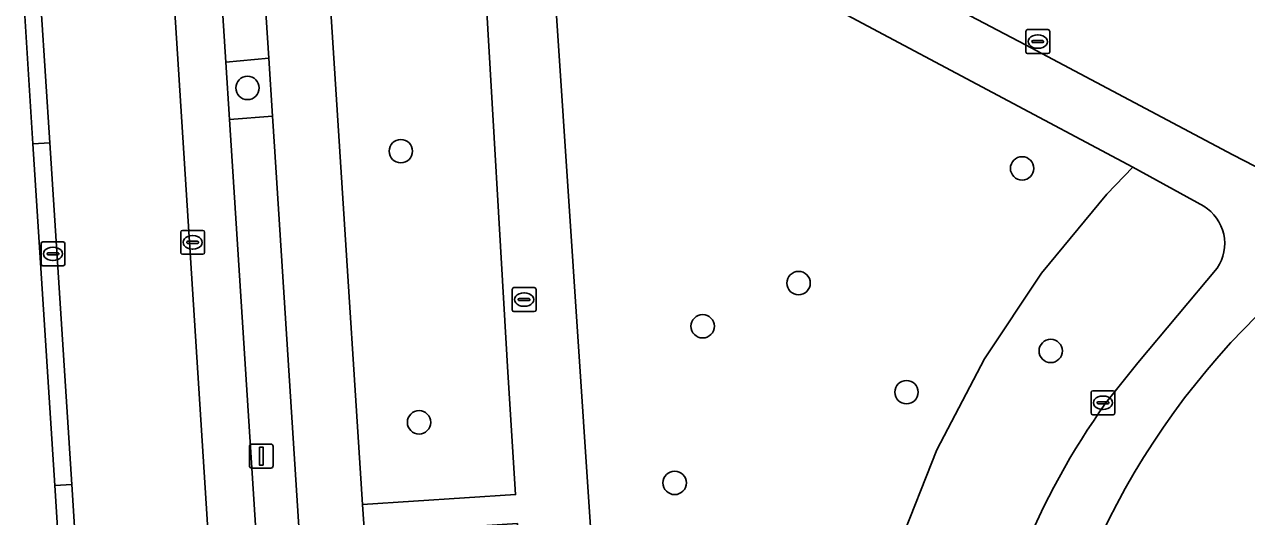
# Model space of a CAD drawing. Extents: x 160732 to 162107, y 387428 to 388479.
# Drawn here: x 160738.7 to 160789.7, y 388209.1 to 388229.7 of the extents above; entities that cross this region are included whole.
import ezdxf

# ---------------------------------------------------------------- set-up
doc = ezdxf.new("R2010")
doc.units = 0
for name, color, linetype in [('IMGEO_Boom', 7, 'Continuous'), ('IMGEO_Fietspad_gesloten', 7, 'Continuous'), ('IMGEO_Groenvoorziening', 7, 'Continuous'), ('IMGEO_Kolk', 7, 'Continuous'), ('IMGEO_Lichtmast', 7, 'Continuous'), ('IMGEO_Parkeervlak_open', 7, 'Continuous'), ('IMGEO_Rijbaan_lokaal_gesloten', 7, 'Continuous'), ('IMGEO_Rioolput', 7, 'Continuous'), ('IMGEO_Voetpad_gesloten', 7, 'Continuous'), ('IMGEO_Voetpad_open', 7, 'Continuous')]:
    doc.layers.add(name, color=color, linetype=linetype)

msp = doc.modelspace()

# ---------------------------------------------------------------- linework, layer by layer
at = {"layer": 'IMGEO_Boom'}
for centre in [(160747.999, 388227.032), (160754.405, 388224.389), (160780.37, 388223.67), (160771.028, 388218.876), (160767.021, 388217.071), (160781.565, 388216.04), (160775.539, 388214.318), (160755.168, 388213.056), (160765.85, 388210.526)]:
    msp.add_circle(centre, 0.489, dxfattribs=at)
at = {"layer": 'IMGEO_Fietspad_gesloten'}
for points in [[(160743.788, 388304.535), (160745.672, 388277.306), (160746.918, 388258.316), (160746.997, 388257.111), (160748.024, 388241.464), (160748.889, 388228.277), (160749.048, 388225.849), (160749.131, 388224.59), (160750.242, 388207.176), (160750.395, 388204.771), (160751.507, 388187.342), (160751.656, 388185.005), (160752.882, 388165.791)], [(160757.321, 388139.646), (160754.959, 388176.292), (160754.882, 388177.484), (160752.889, 388208.407), (160752.811, 388209.62), (160750.992, 388237.833), (160750.915, 388239.028), (160750.693, 388242.474), (160750.397, 388246.597), (160750.293, 388248.039), (160750.172, 388250), (160749.72, 388257.312), (160749.645, 388258.525), (160749.431, 388261.982), (160748.363, 388279.605), (160747.195, 388299.608)]]:
    msp.add_lwpolyline(points, dxfattribs=at)
at = {"layer": 'IMGEO_Groenvoorziening'}
for points in [[(160757.802, 388233.55), (160757.654, 388235.08), (160754.982, 388237.925), (160754.963, 388238.121), (160750.992, 388237.833), (160752.811, 388209.62), (160759.203, 388210.036), (160758.884, 388215.157), (160757.913, 388231.668)], [(160748.889, 388228.277), (160747.091, 388228.103), (160747.244, 388225.708), (160749.048, 388225.849)]]:
    msp.add_lwpolyline(points, close=True, dxfattribs=at)
for points in [[(160768.218, 388237.384), (160766.897, 388235.977), (160780.509, 388228.837), (160789.176, 388224.238), (160790.982, 388223.302)], [(160776.812, 388211.908), (160778.801, 388215.713), (160781.176, 388219.288), (160783.913, 388222.596), (160785, 388223.715), (160773.267, 388229.959), (160761.855, 388236.107)], [(160760.548, 388235.506), (160764.386, 388177.9), (160772.941, 388178.536), (160772.784, 388193.329), (160773.361, 388199.548), (160774.077, 388203.781), (160775.231, 388207.916), (160776.812, 388211.908)], [(160787.96, 388222.085), (160785, 388223.715), (160783.913, 388222.596), (160781.176, 388219.288), (160778.801, 388215.713), (160776.812, 388211.908), (160775.231, 388207.916), (160774.077, 388203.781), (160773.361, 388199.548), (160772.784, 388193.329), (160772.941, 388178.536), (160764.386, 388177.9), (160764.728, 388172.428), (160776.205, 388173.351)], [(160783.874, 388213.865), (160785.206, 388215.547), (160788.527, 388219.505)]]:
    msp.add_lwpolyline(points, dxfattribs=at)
for centre, radius, start, end in [((160787.009, 388220.524), 1.828, 326.1418, 58.6476), ((160812.679, 388194.65), 32.071, 126.4504, 169.7692), ((160808.42, 388196.23), 30.225, 144.3049, 172.1362)]:
    msp.add_arc(centre, radius, start, end, dxfattribs=at)
at = {"layer": 'IMGEO_Kolk'}
for p, q in [((160780.524, 388228.542), (160780.524, 388229.394)), ((160780.599, 388229.468), (160781.451, 388229.468)), ((160780.783, 388228.962), (160780.783, 388228.974)), ((160780.826, 388229.011), (160781.224, 388229.011)), ((160781.012, 388229.248), (160781.037, 388229.248)), ((160781.267, 388228.974), (160781.267, 388228.962)), ((160781.525, 388229.394), (160781.525, 388228.542)), ((160781.451, 388228.468), (160780.599, 388228.468)), ((160781.221, 388228.925), (160780.823, 388228.925)), ((160781.035, 388228.688), (160781.01, 388228.688)), ((160745.207, 388220.153), (160745.207, 388221.005)), ((160745.282, 388221.079), (160746.134, 388221.079)), ((160745.695, 388220.859), (160745.72, 388220.859)), ((160746.208, 388221.005), (160746.208, 388220.153)), ((160739.369, 388219.673), (160739.369, 388220.525)), ((160739.444, 388220.599), (160740.296, 388220.599)), ((160739.857, 388220.379), (160739.882, 388220.379)), ((160740.37, 388220.525), (160740.37, 388219.673)), ((160745.466, 388220.573), (160745.466, 388220.585)), ((160745.904, 388220.536), (160745.506, 388220.536)), ((160745.509, 388220.622), (160745.907, 388220.622)), ((160745.718, 388220.299), (160745.693, 388220.299)), ((160745.95, 388220.585), (160745.95, 388220.573)), ((160739.628, 388220.093), (160739.628, 388220.105)), ((160740.066, 388220.056), (160739.668, 388220.056)), ((160739.671, 388220.142), (160740.069, 388220.142)), ((160739.88, 388219.819), (160739.855, 388219.819)), ((160740.112, 388220.105), (160740.112, 388220.093)), ((160746.134, 388220.079), (160745.282, 388220.079)), ((160740.296, 388219.599), (160739.444, 388219.599)), ((160783.249, 388213.449), (160783.249, 388214.301)), ((160783.324, 388214.375), (160784.176, 388214.375)), ((160784.25, 388214.301), (160784.25, 388213.449)), ((160783.508, 388213.869), (160783.508, 388213.881)), ((160783.946, 388213.832), (160783.548, 388213.832)), ((160783.551, 388213.918), (160783.949, 388213.918)), ((160783.737, 388214.155), (160783.762, 388214.155)), ((160783.992, 388213.881), (160783.992, 388213.869)), ((160784.176, 388213.375), (160783.324, 388213.375)), ((160783.76, 388213.595), (160783.735, 388213.595))]:
    msp.add_line(p, q, dxfattribs=at)
for points in [[(160780.524, 388228.542), (160780.524, 388229.394)], [(160780.599, 388229.468), (160781.451, 388229.468)], [(160781.525, 388229.394), (160781.525, 388228.542)], [(160781.451, 388228.468), (160780.599, 388228.468)], [(160745.207, 388220.153), (160745.207, 388221.005)], [(160745.282, 388221.079), (160746.134, 388221.079)], [(160746.208, 388221.005), (160746.208, 388220.153)], [(160739.369, 388219.673), (160739.369, 388220.525)], [(160739.444, 388220.599), (160740.296, 388220.599)], [(160740.37, 388220.525), (160740.37, 388219.673)], [(160746.134, 388220.079), (160745.282, 388220.079)], [(160740.296, 388219.599), (160739.444, 388219.599)], [(160783.249, 388213.449), (160783.249, 388214.301)], [(160783.324, 388214.375), (160784.176, 388214.375)], [(160784.25, 388214.301), (160784.25, 388213.449)], [(160784.176, 388213.375), (160783.324, 388213.375)]]:
    msp.add_lwpolyline(points, dxfattribs=at)
for centre, radius, start, end in [((160780.601, 388229.392), 0.0765, 91.552, 178.448), ((160780.601, 388229.392), 0.0765, 91.552, 178.448), ((160780.823, 388228.971), 0.0403, 85.8775, 175.7526), ((160781.228, 388228.973), 0.0386, 1.7309, 96.639), ((160781.449, 388229.392), 0.0765, 1.552, 88.448), ((160781.449, 388229.392), 0.0765, 1.552, 88.448), ((160780.601, 388228.544), 0.0765, 181.552, 268.448), ((160780.601, 388228.544), 0.0765, 181.552, 268.448), ((160780.82, 388228.961), 0.0366, 178.938, 274.7102), ((160781.224, 388228.968), 0.043, 264.8664, 352.4533), ((160781.449, 388228.544), 0.0765, 271.552, 358.448), ((160781.449, 388228.544), 0.0765, 271.552, 358.448), ((160745.284, 388221.003), 0.0765, 91.552, 178.448), ((160745.284, 388221.003), 0.0765, 91.552, 178.448), ((160746.132, 388221.003), 0.0765, 1.552, 88.448), ((160746.132, 388221.003), 0.0765, 1.552, 88.448), ((160739.446, 388220.523), 0.0765, 91.552, 178.448), ((160739.446, 388220.523), 0.0765, 91.552, 178.448), ((160740.294, 388220.523), 0.0765, 1.552, 88.448), ((160740.294, 388220.523), 0.0765, 1.552, 88.448), ((160745.506, 388220.582), 0.0403, 85.8775, 175.7526), ((160745.503, 388220.572), 0.0366, 178.938, 274.7102), ((160745.907, 388220.579), 0.043, 264.8664, 352.4533), ((160745.911, 388220.584), 0.0386, 1.7309, 96.639), ((160739.668, 388220.102), 0.0403, 85.8775, 175.7526), ((160739.665, 388220.092), 0.0366, 178.938, 274.7102), ((160740.069, 388220.099), 0.043, 264.8664, 352.4533), ((160740.073, 388220.104), 0.0386, 1.7309, 96.639), ((160745.284, 388220.155), 0.0765, 181.552, 268.448), ((160745.284, 388220.155), 0.0765, 181.552, 268.448), ((160746.132, 388220.155), 0.0765, 271.552, 358.448), ((160746.132, 388220.155), 0.0765, 271.552, 358.448), ((160739.446, 388219.675), 0.0765, 181.552, 268.448), ((160739.446, 388219.675), 0.0765, 181.552, 268.448), ((160740.294, 388219.675), 0.0765, 271.552, 358.448), ((160740.294, 388219.675), 0.0765, 271.552, 358.448), ((160783.326, 388214.299), 0.0765, 91.552, 178.448), ((160783.326, 388214.299), 0.0765, 91.552, 178.448), ((160784.174, 388214.299), 0.0765, 1.552, 88.448), ((160784.174, 388214.299), 0.0765, 1.552, 88.448), ((160783.548, 388213.878), 0.0403, 85.8775, 175.7526), ((160783.545, 388213.868), 0.0366, 178.938, 274.7102), ((160783.949, 388213.875), 0.043, 264.8664, 352.4533), ((160783.953, 388213.88), 0.0386, 1.7309, 96.639), ((160783.326, 388213.451), 0.0765, 181.552, 268.448), ((160783.326, 388213.451), 0.0765, 181.552, 268.448), ((160784.174, 388213.451), 0.0765, 271.552, 358.448), ((160784.174, 388213.451), 0.0765, 271.552, 358.448)]:
    msp.add_arc(centre, radius, start, end, dxfattribs=at)
for centre, major_axis, ratio, start_param, end_param in [((160781.011, 388228.968), (-0.387, 0.002), 0.722429, 4.712389, 7.853982), ((160781.036, 388228.968), (-0.39, 0.002), 0.717154, 1.570796, 4.712389), ((160745.694, 388220.579), (-0.387, 0.002), 0.722429, 4.712389, 7.853982), ((160745.719, 388220.579), (-0.39, 0.002), 0.717154, 1.570796, 4.712389), ((160739.856, 388220.099), (-0.387, 0.002), 0.722429, 4.712389, 7.853982), ((160739.881, 388220.099), (-0.39, 0.002), 0.717154, 1.570796, 4.712389), ((160783.736, 388213.875), (-0.387, 0.002), 0.722429, 4.712389, 7.853982), ((160783.761, 388213.875), (-0.39, 0.002), 0.717154, 1.570796, 4.712389)]:
    msp.add_ellipse(centre, major_axis=major_axis, ratio=ratio, start_param=start_param, end_param=end_param, dxfattribs=at)
at = {"layer": 'IMGEO_Lichtmast'}
for p, q in [((160748.18, 388212.145), (160748.97, 388212.145)), ((160748.97, 388212.145), (160748.18, 388212.145)), ((160748.08, 388211.245), (160748.08, 388212.045)), ((160748.08, 388212.045), (160748.08, 388211.245)), ((160749.07, 388212.045), (160749.07, 388211.245)), ((160749.07, 388211.245), (160749.07, 388212.045)), ((160748.97, 388211.145), (160748.18, 388211.145)), ((160748.18, 388211.145), (160748.97, 388211.145))]:
    msp.add_line(p, q, dxfattribs=at)
msp.add_lwpolyline([(160748.5, 388212.02), (160748.65, 388212.02), (160748.65, 388211.27), (160748.5, 388211.27), (160748.5, 388212.02)], dxfattribs=at)
for centre, start, end in [((160748.18, 388212.045), 90, 180), ((160748.18, 388212.045), 90, 180), ((160748.97, 388212.045), 0, 90), ((160748.97, 388212.045), 360, 90), ((160748.18, 388211.245), 180, 270), ((160748.18, 388211.245), 180, 270), ((160748.97, 388211.245), 270, 0), ((160748.97, 388211.245), 270, 0)]:
    msp.add_arc(centre, 0.1, start, end, dxfattribs=at)
at = {"layer": 'IMGEO_Parkeervlak_open'}
for points in [[(160744.062, 388244.426), (160748.09, 388181.039), (160748.734, 388171.139), (160754.378, 388083.355), (160754.541, 388082.023)], [(160747.244, 388225.708), (160747.091, 388228.103), (160746.241, 388241.35), (160746.235, 388241.444), (160746.23, 388241.519)], [(160756.232, 388085.609), (160756.228, 388085.715), (160755.044, 388104.164), (160754.899, 388106.429), (160753.814, 388123.334), (160753.809, 388123.407), (160753.661, 388125.713), (160752.466, 388144.342), (160752.312, 388146.745), (160751.249, 388163.312), (160751.099, 388165.652), (160749.866, 388184.855), (160749.712, 388187.262), (160748.596, 388204.641), (160748.443, 388207.024), (160747.244, 388225.708)]]:
    msp.add_lwpolyline(points, dxfattribs=at)
msp.add_lwpolyline([(160739.942, 388210.418), (160739.943, 388210.418), (160740.653, 388210.463), (160739.737, 388224.742), (160739.032, 388224.697)], close=True, dxfattribs=at)
at = {"layer": 'IMGEO_Rijbaan_lokaal_gesloten'}
msp.add_lwpolyline([(160739.38, 388230.315), (160739.737, 388224.742), (160740.653, 388210.463), (160740.952, 388205.793), (160741.94, 388190.389), (160742.239, 388185.727), (160742.565, 388180.634), (160748.09, 388181.039), (160744.062, 388244.426)], dxfattribs=at)
at = {"layer": 'IMGEO_Rioolput'}
for p, q in [((160759.057, 388217.76), (160759.057, 388218.612)), ((160759.132, 388218.686), (160759.984, 388218.686)), ((160759.545, 388218.466), (160759.57, 388218.466)), ((160760.058, 388218.612), (160760.058, 388217.76)), ((160759.316, 388218.18), (160759.316, 388218.192)), ((160759.754, 388218.143), (160759.356, 388218.143)), ((160759.359, 388218.229), (160759.757, 388218.229)), ((160759.568, 388217.906), (160759.543, 388217.906)), ((160759.8, 388218.192), (160759.8, 388218.18)), ((160759.984, 388217.686), (160759.132, 388217.686))]:
    msp.add_line(p, q, dxfattribs=at)
for points in [[(160759.057, 388217.76), (160759.057, 388218.612)], [(160759.132, 388218.686), (160759.984, 388218.686)], [(160760.058, 388218.612), (160760.058, 388217.76)], [(160759.984, 388217.686), (160759.132, 388217.686)]]:
    msp.add_lwpolyline(points, dxfattribs=at)
for centre, radius, start, end in [((160759.134, 388218.61), 0.0765, 91.552, 178.448), ((160759.134, 388218.61), 0.0765, 91.552, 178.448), ((160759.982, 388218.61), 0.0765, 1.552, 88.448), ((160759.982, 388218.61), 0.0765, 1.552, 88.448), ((160759.134, 388217.762), 0.0765, 181.552, 268.448), ((160759.134, 388217.762), 0.0765, 181.552, 268.448), ((160759.356, 388218.189), 0.0403, 85.8775, 175.7526), ((160759.353, 388218.179), 0.0366, 178.938, 274.7102), ((160759.757, 388218.186), 0.043, 264.8664, 352.4533), ((160759.761, 388218.191), 0.0386, 1.7309, 96.639), ((160759.982, 388217.762), 0.0765, 271.552, 358.448), ((160759.982, 388217.762), 0.0765, 271.552, 358.448)]:
    msp.add_arc(centre, radius, start, end, dxfattribs=at)
for centre, major_axis, ratio, start_param, end_param in [((160759.544, 388218.186), (-0.387, 0.002), 0.722429, 4.712389, 7.853982), ((160759.569, 388218.186), (-0.39, 0.002), 0.717154, 1.570796, 4.712389)]:
    msp.add_ellipse(centre, major_axis=major_axis, ratio=ratio, start_param=start_param, end_param=end_param, dxfattribs=at)
at = {"layer": 'IMGEO_Voetpad_gesloten'}
for points in [[(160790.982, 388223.302), (160789.176, 388224.238), (160780.509, 388228.837), (160766.897, 388235.977), (160765.972, 388236.463), (160760.285, 388239.445), (160760.548, 388235.506)], [(160761.855, 388236.107), (160773.267, 388229.959), (160785, 388223.715), (160787.96, 388222.085)], [(160788.527, 388219.505), (160785.206, 388215.547), (160783.874, 388213.865)]]:
    msp.add_lwpolyline(points, dxfattribs=at)
for centre, radius, start, end in [((160787.009, 388220.524), 1.828, 326.1418, 58.6476), ((160812.679, 388194.65), 32.071, 126.4504, 169.7692), ((160808.42, 388196.23), 30.225, 144.3049, 172.1362)]:
    msp.add_arc(centre, radius, start, end, dxfattribs=at)
at = {"layer": 'IMGEO_Voetpad_open'}
for points in [[(160748.024, 388241.464), (160746.241, 388241.35), (160747.091, 388228.103), (160748.889, 388228.277)], [(160739.032, 388224.697), (160739.737, 388224.742), (160739.38, 388230.315), (160738.677, 388230.27)], [(160749.131, 388224.59), (160749.048, 388225.849), (160747.244, 388225.708), (160748.443, 388207.024), (160750.242, 388207.176)], [(160740.24, 388205.748), (160740.952, 388205.793), (160740.653, 388210.463), (160739.943, 388210.418), (160739.942, 388210.418)]]:
    msp.add_lwpolyline(points, close=True, dxfattribs=at)
for points in [[(160765.198, 388165.167), (160764.885, 388169.945), (160764.728, 388172.428), (160764.386, 388177.9), (160760.548, 388235.506)], [(160757.913, 388231.668), (160758.884, 388215.157), (160759.203, 388210.036), (160752.811, 388209.62), (160752.889, 388208.407), (160759.279, 388208.826), (160759.656, 388202.777), (160761.251, 388177.919), (160754.882, 388177.484), (160754.959, 388176.292), (160761.329, 388176.705), (160763.71, 388140.092)]]:
    msp.add_lwpolyline(points, dxfattribs=at)

doc.saveas('drawing.dxf')
